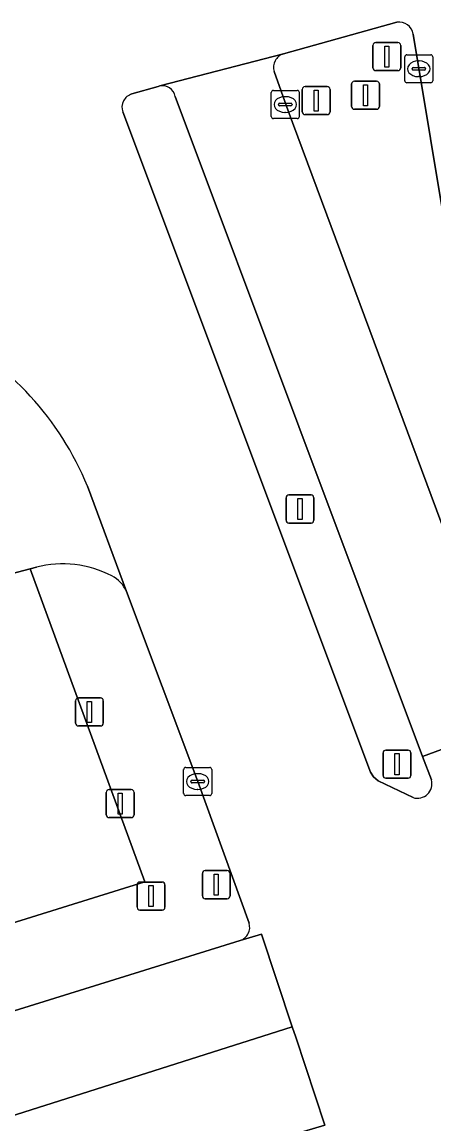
# Model space of a CAD drawing. Extents: x 160806 to 161707, y 383696 to 384148.
# Drawn here: x 161222.14 to 161236.82, y 383864.57 to 383903.88 of the extents above; entities that cross this region are included whole.
import ezdxf

# ---------------------------------------------------------------- set-up
doc = ezdxf.new("R2010")
doc.units = 0
for name, color, linetype in [('IMGEO_Berm_groen', 7, 'Continuous'), ('IMGEO_Kolk', 7, 'Continuous'), ('IMGEO_Lichtmast', 7, 'Continuous'), ('IMGEO_OVBaan_gesloten', 7, 'Continuous'), ('IMGEO_Portaal', 7, 'Continuous'), ('IMGEO_Rijbaan_lokaal_gesloten', 7, 'Continuous'), ('IMGEO_Rijbaan_lokaal_open', 7, 'Continuous'), ('IMGEO_Verkeersbordpaal', 7, 'Continuous'), ('IMGEO_Verkeerseiland_open', 7, 'Continuous'), ('IMGEO_Verkeersregelinstallatiepaal', 7, 'Continuous'), ('IMGEO_Vlaggenmast', 7, 'Continuous')]:
    doc.layers.add(name, color=color, linetype=linetype)

msp = doc.modelspace()

# ---------------------------------------------------------------- linework, layer by layer
at = {"layer": 'IMGEO_Berm_groen'}
for points in [[(161222.65, 383884.431), (161222.425, 383884.372), (161226.512, 383873.205), (161207.061, 383867.144), (161205.617, 383864.517)], [(161214.948, 383881.11), (161212.857, 383877.425), (161207.224, 383867.441), (161207.061, 383867.144), (161226.512, 383873.205), (161222.425, 383884.372)], [(161222.425, 383884.372), (161221.571, 383884.148), (161221.051, 383884.012), (161218.519, 383883.348), (161217.351, 383883.015)], [(161230.228, 383871.737), (161228.4, 383876.789), (161225.864, 383883.564)], [(161205.856, 383863.951), (161206.252, 383863.795), (161206.642, 383863.877), (161229.914, 383871.119)]]:
    msp.add_lwpolyline(points, dxfattribs=at)
for centre, radius, start, end in [((161223.599, 383880.839), 3.715, 62.1215, 104.7956), ((161224.812, 383883.099), 1.151, 23.845, 62.8879), ((161229.769, 383871.582), 0.485, 287.4377, 18.6929)]:
    msp.add_arc(centre, radius, start, end, dxfattribs=at)
at = {"layer": 'IMGEO_Kolk'}
for p, q in [((161235.779, 383901.789), (161235.779, 383902.641)), ((161235.854, 383902.715), (161236.706, 383902.715)), ((161236.78, 383902.641), (161236.78, 383901.789)), ((161236.038, 383902.209), (161236.038, 383902.221)), ((161236.081, 383902.258), (161236.479, 383902.258)), ((161236.267, 383902.495), (161236.292, 383902.495)), ((161236.522, 383902.221), (161236.522, 383902.209)), ((161236.476, 383902.172), (161236.078, 383902.172)), ((161236.29, 383901.935), (161236.265, 383901.935)), ((161231.095, 383901.441), (161231.947, 383901.441)), ((161236.706, 383901.715), (161235.854, 383901.715)), ((161231.02, 383900.515), (161231.02, 383901.367)), ((161231.508, 383901.221), (161231.533, 383901.221)), ((161232.021, 383901.367), (161232.021, 383900.515)), ((161231.279, 383900.935), (161231.279, 383900.947)), ((161231.717, 383900.898), (161231.319, 383900.898)), ((161231.322, 383900.984), (161231.72, 383900.984)), ((161231.531, 383900.661), (161231.506, 383900.661)), ((161231.763, 383900.947), (161231.763, 383900.935)), ((161231.947, 383900.441), (161231.095, 383900.441)), ((161227.898, 383876.362), (161227.898, 383877.214)), ((161227.973, 383877.288), (161228.825, 383877.288)), ((161228.386, 383877.068), (161228.411, 383877.068)), ((161228.899, 383877.214), (161228.899, 383876.362)), ((161228.157, 383876.782), (161228.157, 383876.794)), ((161228.595, 383876.745), (161228.197, 383876.745)), ((161228.2, 383876.831), (161228.598, 383876.831)), ((161228.641, 383876.794), (161228.641, 383876.782)), ((161228.825, 383876.288), (161227.973, 383876.288)), ((161228.409, 383876.508), (161228.384, 383876.508))]:
    msp.add_line(p, q, dxfattribs=at)
for points in [[(161235.779, 383901.789), (161235.779, 383902.641)], [(161235.854, 383902.715), (161236.706, 383902.715)], [(161236.78, 383902.641), (161236.78, 383901.789)], [(161231.095, 383901.441), (161231.947, 383901.441)], [(161236.706, 383901.715), (161235.854, 383901.715)], [(161231.02, 383900.515), (161231.02, 383901.367)], [(161232.021, 383901.367), (161232.021, 383900.515)], [(161231.947, 383900.441), (161231.095, 383900.441)], [(161227.898, 383876.362), (161227.898, 383877.214)], [(161227.973, 383877.288), (161228.825, 383877.288)], [(161228.899, 383877.214), (161228.899, 383876.362)], [(161228.825, 383876.288), (161227.973, 383876.288)]]:
    msp.add_lwpolyline(points, dxfattribs=at)
for centre, radius, start, end in [((161235.856, 383902.639), 0.0765, 91.552, 178.448), ((161235.856, 383902.639), 0.0765, 91.552, 178.448), ((161236.704, 383902.639), 0.0765, 1.552, 88.448), ((161236.704, 383902.639), 0.0765, 1.552, 88.448), ((161236.078, 383902.218), 0.0403, 85.8775, 175.7526), ((161236.075, 383902.208), 0.0366, 178.938, 274.7102), ((161236.479, 383902.215), 0.043, 264.8664, 352.4533), ((161236.483, 383902.22), 0.0386, 1.7309, 96.639), ((161235.856, 383901.791), 0.0765, 181.552, 268.448), ((161235.856, 383901.791), 0.0765, 181.552, 268.448), ((161236.704, 383901.791), 0.0765, 271.552, 358.448), ((161236.704, 383901.791), 0.0765, 271.552, 358.448), ((161231.097, 383901.365), 0.0765, 91.552, 178.448), ((161231.097, 383901.365), 0.0765, 91.552, 178.448), ((161231.945, 383901.365), 0.0765, 1.552, 88.448), ((161231.945, 383901.365), 0.0765, 1.552, 88.448), ((161231.319, 383900.944), 0.0403, 85.8775, 175.7526), ((161231.316, 383900.934), 0.0366, 178.938, 274.7102), ((161231.72, 383900.941), 0.043, 264.8664, 352.4533), ((161231.724, 383900.946), 0.0386, 1.7309, 96.639), ((161231.097, 383900.517), 0.0765, 181.552, 268.448), ((161231.097, 383900.517), 0.0765, 181.552, 268.448), ((161231.945, 383900.517), 0.0765, 271.552, 358.448), ((161231.945, 383900.517), 0.0765, 271.552, 358.448), ((161227.975, 383877.212), 0.0765, 91.552, 178.448), ((161227.975, 383877.212), 0.0765, 91.552, 178.448), ((161228.823, 383877.212), 0.0765, 1.552, 88.448), ((161228.823, 383877.212), 0.0765, 1.552, 88.448), ((161228.197, 383876.791), 0.0403, 85.8775, 175.7526), ((161228.194, 383876.781), 0.0366, 178.938, 274.7102), ((161228.598, 383876.788), 0.043, 264.8664, 352.4533), ((161228.602, 383876.793), 0.0386, 1.7309, 96.639), ((161227.975, 383876.364), 0.0765, 181.552, 268.448), ((161227.975, 383876.364), 0.0765, 181.552, 268.448), ((161228.823, 383876.364), 0.0765, 271.552, 358.448), ((161228.823, 383876.364), 0.0765, 271.552, 358.448)]:
    msp.add_arc(centre, radius, start, end, dxfattribs=at)
for centre, major_axis, ratio, start_param, end_param in [((161236.266, 383902.215), (-0.387, 0.002), 0.722429, 4.712389, 7.853982), ((161236.291, 383902.215), (-0.39, 0.002), 0.717154, 1.570796, 4.712389), ((161231.507, 383900.941), (-0.387, 0.002), 0.722429, 4.712389, 7.853982), ((161231.532, 383900.941), (-0.39, 0.002), 0.717154, 1.570796, 4.712389), ((161228.385, 383876.788), (-0.387, 0.002), 0.722429, 4.712389, 7.853982), ((161228.41, 383876.788), (-0.39, 0.002), 0.717154, 1.570796, 4.712389)]:
    msp.add_ellipse(centre, major_axis=major_axis, ratio=ratio, start_param=start_param, end_param=end_param, dxfattribs=at)
at = {"layer": 'IMGEO_Lichtmast'}
for p, q in [((161233.885, 383900.873), (161233.885, 383901.673)), ((161233.885, 383901.673), (161233.885, 383900.873)), ((161233.985, 383901.773), (161234.775, 383901.773)), ((161234.775, 383901.773), (161233.985, 383901.773)), ((161234.875, 383901.673), (161234.875, 383900.873)), ((161234.875, 383900.873), (161234.875, 383901.673)), ((161234.775, 383900.773), (161233.985, 383900.773)), ((161233.985, 383900.773), (161234.775, 383900.773)), ((161231.55, 383886.11), (161231.55, 383886.91)), ((161231.55, 383886.91), (161231.55, 383886.11)), ((161231.65, 383887.01), (161232.44, 383887.01)), ((161232.44, 383887.01), (161231.65, 383887.01)), ((161232.54, 383886.91), (161232.54, 383886.11)), ((161232.54, 383886.11), (161232.54, 383886.91)), ((161232.44, 383886.01), (161231.65, 383886.01)), ((161231.65, 383886.01), (161232.44, 383886.01))]:
    msp.add_line(p, q, dxfattribs=at)
for points in [[(161234.305, 383901.648), (161234.455, 383901.648), (161234.455, 383900.898), (161234.305, 383900.898), (161234.305, 383901.648)], [(161231.97, 383886.885), (161232.12, 383886.885), (161232.12, 383886.135), (161231.97, 383886.135), (161231.97, 383886.885)]]:
    msp.add_lwpolyline(points, dxfattribs=at)
for centre, start, end in [((161233.985, 383901.673), 90, 180), ((161233.985, 383901.673), 90, 180), ((161234.775, 383901.673), 0, 90), ((161234.775, 383901.673), 360, 90), ((161233.985, 383900.873), 180, 270), ((161233.985, 383900.873), 180, 270), ((161234.775, 383900.873), 270, 0), ((161234.775, 383900.873), 270, 0), ((161231.65, 383886.91), 90, 180), ((161231.65, 383886.91), 90, 180), ((161232.44, 383886.91), 0, 90), ((161232.44, 383886.91), 360, 90), ((161231.65, 383886.11), 180, 270), ((161231.65, 383886.11), 180, 270), ((161232.44, 383886.11), 270, 0), ((161232.44, 383886.11), 270, 0)]:
    msp.add_arc(centre, 0.1, start, end, dxfattribs=at)
at = {"layer": 'IMGEO_OVBaan_gesloten'}
for points in [[(161231.457, 383902.747), (161227.047, 383901.602)], [(161231.622, 383900.714), (161231.124, 383902.123)], [(161227.592, 383901.23), (161236.416, 383877.682), (161240.378, 383879.139), (161239.789, 383881.12)], [(161238.944, 383881.007), (161231.622, 383900.714)]]:
    msp.add_lwpolyline(points, dxfattribs=at)
for points in [[(161231.771, 383868.031), (161230.67, 383871.346), (161229.914, 383871.119), (161206.642, 383863.877), (161206.252, 383863.795), (161199.991, 383861.809), (161182.948, 383856.486), (161164.58, 383850.768), (161154.024, 383847.47), (161154.991, 383844.26), (161155.744, 383844.438), (161157.213, 383844.802), (161159.136, 383845.321), (161162.9, 383846.464), (161192.607, 383855.742), (161209.997, 383861.169), (161217.778, 383863.592)], [(161220.786, 383860.784), (161232.169, 383864.306), (161232.936, 383864.528), (161231.893, 383867.665), (161231.771, 383868.031), (161217.778, 383863.592), (161209.997, 383861.169), (161192.607, 383855.742), (161162.9, 383846.464), (161159.136, 383845.321), (161157.213, 383844.802), (161155.744, 383844.438), (161154.991, 383844.26), (161156.084, 383840.634), (161167.281, 383844.11), (161197.293, 383853.461)]]:
    msp.add_lwpolyline(points, close=True, dxfattribs=at)
for centre, radius, start, end in [((161231.598, 383902.271), 0.496, 106.4706, 197.3559), ((161227.136, 383901.148), 0.463, 10.2575, 101.1101)]:
    msp.add_arc(centre, radius, start, end, dxfattribs=at)
at = {"layer": 'IMGEO_Portaal'}
for p, q in [((161232.126, 383900.68), (161232.126, 383901.48)), ((161232.126, 383901.48), (161232.126, 383900.68)), ((161232.226, 383901.58), (161233.016, 383901.58)), ((161233.016, 383901.58), (161232.226, 383901.58)), ((161233.116, 383901.48), (161233.116, 383900.68)), ((161233.116, 383900.68), (161233.116, 383901.48)), ((161233.016, 383900.58), (161232.226, 383900.58)), ((161232.226, 383900.58), (161233.016, 383900.58)), ((161235.007, 383877.007), (161235.007, 383877.807)), ((161235.007, 383877.807), (161235.007, 383877.007)), ((161235.107, 383877.907), (161235.897, 383877.907)), ((161235.897, 383877.907), (161235.107, 383877.907)), ((161235.997, 383877.807), (161235.997, 383877.007)), ((161235.997, 383877.007), (161235.997, 383877.807)), ((161235.897, 383876.907), (161235.107, 383876.907)), ((161235.107, 383876.907), (161235.897, 383876.907))]:
    msp.add_line(p, q, dxfattribs=at)
for points in [[(161232.546, 383901.455), (161232.696, 383901.455), (161232.696, 383900.705), (161232.546, 383900.705), (161232.546, 383901.455)], [(161235.427, 383877.782), (161235.577, 383877.782), (161235.577, 383877.032), (161235.427, 383877.032), (161235.427, 383877.782)]]:
    msp.add_lwpolyline(points, dxfattribs=at)
for centre, start, end in [((161232.226, 383901.48), 90, 180), ((161232.226, 383901.48), 90, 180), ((161233.016, 383901.48), 0, 90), ((161233.016, 383901.48), 360, 90), ((161232.226, 383900.68), 180, 270), ((161232.226, 383900.68), 180, 270), ((161233.016, 383900.68), 270, 0), ((161233.016, 383900.68), 270, 0), ((161235.107, 383877.807), 90, 180), ((161235.107, 383877.807), 90, 180), ((161235.897, 383877.807), 0, 90), ((161235.897, 383877.807), 360, 90), ((161235.107, 383877.007), 180, 270), ((161235.107, 383877.007), 180, 270), ((161235.897, 383877.007), 270, 0), ((161235.897, 383877.007), 270, 0)]:
    msp.add_arc(centre, 0.1, start, end, dxfattribs=at)
at = {"layer": 'IMGEO_Rijbaan_lokaal_gesloten'}
for points in [[(161226.056, 383901.318), (161226.993, 383901.588), (161227.047, 383901.602), (161231.457, 383902.747), (161235.497, 383903.877)], [(161236.084, 383903.455), (161239.789, 383881.12)], [(161236.076, 383876.214), (161234.834, 383876.818), (161234.669, 383876.957), (161234.559, 383877.123), (161225.729, 383900.676)], [(161224.467, 383887.32), (161225.864, 383883.564), (161228.4, 383876.789), (161230.228, 383871.737)], [(161239.789, 383881.12), (161240.378, 383879.139), (161236.416, 383877.682), (161236.729, 383876.845)], [(161229.914, 383871.119), (161230.67, 383871.346), (161231.771, 383868.031), (161231.893, 383867.665), (161232.936, 383864.528), (161232.169, 383864.306)]]:
    msp.add_lwpolyline(points, dxfattribs=at)
for centre, radius, start, end in [((161235.578, 383903.37), 0.514, 9.5551, 99.0195), ((161226.192, 383900.844), 0.493, 106.0371, 199.9792), ((161214.483, 383883.258), 10.778, 22.1371, 62.8594), ((161236.232, 383876.706), 0.516, 252.3813, 15.6555), ((161229.769, 383871.582), 0.485, 287.4377, 18.6929)]:
    msp.add_arc(centre, radius, start, end, dxfattribs=at)
at = {"layer": 'IMGEO_Rijbaan_lokaal_open'}
for points in [[(161219.02, 383891.689), (161218.659, 383891.573), (161218.247, 383891.514), (161217.941, 383891.494), (161221.571, 383884.148), (161222.425, 383884.372), (161222.65, 383884.431)], [(161225.864, 383883.564), (161224.467, 383887.32)]]:
    msp.add_lwpolyline(points, dxfattribs=at)
for centre, radius, start, end in [((161214.483, 383883.258), 10.778, 22.1371, 62.8594), ((161223.599, 383880.839), 3.715, 62.1215, 104.7956), ((161224.812, 383883.099), 1.151, 23.845, 62.8879)]:
    msp.add_arc(centre, radius, start, end, dxfattribs=at)
at = {"layer": 'IMGEO_Verkeersbordpaal'}
for p, q in [((161228.564, 383872.708), (161228.564, 383873.508)), ((161228.564, 383873.508), (161228.564, 383872.708)), ((161228.664, 383873.608), (161229.454, 383873.608)), ((161229.454, 383873.608), (161228.664, 383873.608)), ((161229.554, 383873.508), (161229.554, 383872.708)), ((161229.554, 383872.708), (161229.554, 383873.508)), ((161229.454, 383872.608), (161228.664, 383872.608)), ((161228.664, 383872.608), (161229.454, 383872.608))]:
    msp.add_line(p, q, dxfattribs=at)
msp.add_lwpolyline([(161228.984, 383873.483), (161229.134, 383873.483), (161229.134, 383872.733), (161228.984, 383872.733), (161228.984, 383873.483)], dxfattribs=at)
for centre, start, end in [((161228.664, 383873.508), 90, 180), ((161228.664, 383873.508), 90, 180), ((161229.454, 383873.508), 0, 90), ((161229.454, 383873.508), 360, 90), ((161228.664, 383872.708), 180, 270), ((161228.664, 383872.708), 180, 270), ((161229.454, 383872.708), 270, 0), ((161229.454, 383872.708), 270, 0)]:
    msp.add_arc(centre, 0.1, start, end, dxfattribs=at)
at = {"layer": 'IMGEO_Verkeerseiland_open'}
for points in [[(161235.497, 383903.877), (161231.457, 383902.747)], [(161239.789, 383881.12), (161236.084, 383903.455)], [(161231.124, 383902.123), (161231.622, 383900.714), (161238.944, 383881.007)], [(161227.047, 383901.602), (161226.993, 383901.588), (161226.056, 383901.318)], [(161236.729, 383876.845), (161236.416, 383877.682), (161227.592, 383901.23)], [(161225.729, 383900.676), (161234.559, 383877.123), (161234.669, 383876.957), (161234.834, 383876.818), (161236.076, 383876.214)]]:
    msp.add_lwpolyline(points, dxfattribs=at)
for centre, radius, start, end in [((161235.578, 383903.37), 0.514, 9.5551, 99.0195), ((161231.598, 383902.271), 0.496, 106.4706, 197.3559), ((161227.136, 383901.148), 0.463, 10.2575, 101.1101), ((161226.192, 383900.844), 0.493, 106.0371, 199.9792), ((161236.232, 383876.706), 0.516, 252.3813, 15.6555)]:
    msp.add_arc(centre, radius, start, end, dxfattribs=at)
at = {"layer": 'IMGEO_Verkeersregelinstallatiepaal'}
for p, q in [((161234.647, 383902.251), (161234.647, 383903.051)), ((161234.647, 383903.051), (161234.647, 383902.251)), ((161234.747, 383903.151), (161235.537, 383903.151)), ((161235.537, 383903.151), (161234.747, 383903.151)), ((161235.637, 383903.051), (161235.637, 383902.251)), ((161235.637, 383902.251), (161235.637, 383903.051)), ((161235.537, 383902.151), (161234.747, 383902.151)), ((161234.747, 383902.151), (161235.537, 383902.151))]:
    msp.add_line(p, q, dxfattribs=at)
msp.add_lwpolyline([(161235.067, 383903.026), (161235.217, 383903.026), (161235.217, 383902.276), (161235.067, 383902.276), (161235.067, 383903.026)], dxfattribs=at)
for centre, start, end in [((161234.747, 383903.051), 90, 180), ((161234.747, 383903.051), 90, 180), ((161235.537, 383903.051), 0, 90), ((161235.537, 383903.051), 360, 90), ((161234.747, 383902.251), 180, 270), ((161234.747, 383902.251), 180, 270), ((161235.537, 383902.251), 270, 0), ((161235.537, 383902.251), 270, 0)]:
    msp.add_arc(centre, 0.1, start, end, dxfattribs=at)
at = {"layer": 'IMGEO_Vlaggenmast'}
for p, q in [((161224.144, 383879.77), (161224.934, 383879.77)), ((161224.934, 383879.77), (161224.144, 383879.77)), ((161224.044, 383878.87), (161224.044, 383879.67)), ((161224.044, 383879.67), (161224.044, 383878.87)), ((161225.034, 383879.67), (161225.034, 383878.87)), ((161225.034, 383878.87), (161225.034, 383879.67)), ((161224.934, 383878.77), (161224.144, 383878.77)), ((161224.144, 383878.77), (161224.934, 383878.77)), ((161225.141, 383875.6), (161225.141, 383876.4)), ((161225.141, 383876.4), (161225.141, 383875.6)), ((161225.241, 383876.5), (161226.031, 383876.5)), ((161226.031, 383876.5), (161225.241, 383876.5)), ((161226.131, 383876.4), (161226.131, 383875.6)), ((161226.131, 383875.6), (161226.131, 383876.4)), ((161226.031, 383875.5), (161225.241, 383875.5)), ((161225.241, 383875.5), (161226.031, 383875.5)), ((161226.241, 383872.3), (161226.241, 383873.1)), ((161226.241, 383873.1), (161226.241, 383872.3)), ((161226.341, 383873.2), (161227.131, 383873.2)), ((161227.131, 383873.2), (161226.341, 383873.2)), ((161227.231, 383873.1), (161227.231, 383872.3)), ((161227.231, 383872.3), (161227.231, 383873.1)), ((161227.131, 383872.2), (161226.341, 383872.2)), ((161226.341, 383872.2), (161227.131, 383872.2))]:
    msp.add_line(p, q, dxfattribs=at)
for points in [[(161224.464, 383879.645), (161224.614, 383879.645), (161224.614, 383878.895), (161224.464, 383878.895), (161224.464, 383879.645)], [(161225.561, 383876.375), (161225.711, 383876.375), (161225.711, 383875.625), (161225.561, 383875.625), (161225.561, 383876.375)], [(161226.661, 383873.075), (161226.811, 383873.075), (161226.811, 383872.325), (161226.661, 383872.325), (161226.661, 383873.075)]]:
    msp.add_lwpolyline(points, dxfattribs=at)
for centre, start, end in [((161224.144, 383879.67), 90, 180), ((161224.144, 383879.67), 90, 180), ((161224.934, 383879.67), 0, 90), ((161224.934, 383879.67), 360, 90), ((161224.144, 383878.87), 180, 270), ((161224.144, 383878.87), 180, 270), ((161224.934, 383878.87), 270, 0), ((161224.934, 383878.87), 270, 0), ((161225.241, 383876.4), 90, 180), ((161225.241, 383876.4), 90, 180), ((161226.031, 383876.4), 0, 90), ((161226.031, 383876.4), 360, 90), ((161225.241, 383875.6), 180, 270), ((161225.241, 383875.6), 180, 270), ((161226.031, 383875.6), 270, 0), ((161226.031, 383875.6), 270, 0), ((161226.341, 383873.1), 90, 180), ((161226.341, 383873.1), 90, 180), ((161227.131, 383873.1), 0, 90), ((161227.131, 383873.1), 360, 90), ((161226.341, 383872.3), 180, 270), ((161226.341, 383872.3), 180, 270), ((161227.131, 383872.3), 270, 0), ((161227.131, 383872.3), 270, 0)]:
    msp.add_arc(centre, 0.1, start, end, dxfattribs=at)

doc.saveas('drawing.dxf')
